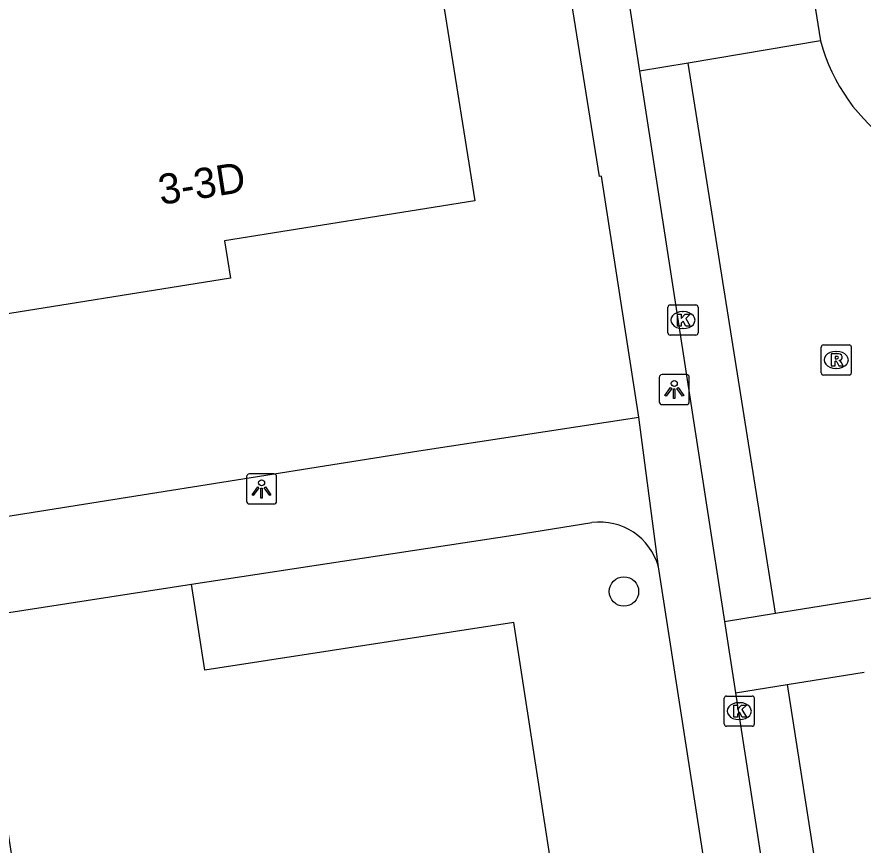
# Model space of a CAD drawing. Extents: x 160077 to 160945, y 386481 to 387498.
# Drawn here: x 160620.3 to 160648.36, y 387043.47 to 387070.92 of the extents above; entities that cross this region are included whole.
import ezdxf

# ---------------------------------------------------------------- set-up
doc = ezdxf.new("R2010")
doc.units = 0
for name, color, linetype in [('IMGEO_Boom', 7, 'Continuous'), ('IMGEO_Kolk', 7, 'Continuous'), ('IMGEO_Lichtpunt', 7, 'Continuous'), ('IMGEO_Pand', 7, 'Continuous'), ('IMGEO_Pand_nummerreeks', 7, 'Continuous'), ('IMGEO_Rijbaan_lokaal_gesloten', 7, 'Continuous'), ('IMGEO_Rijbaan_lokaal_open', 7, 'Continuous'), ('IMGEO_Rioolput', 7, 'Continuous'), ('IMGEO_Voetpad_open', 7, 'Continuous')]:
    doc.layers.add(name, color=color, linetype=linetype)

msp = doc.modelspace()

# ---------------------------------------------------------------- linework, layer by layer
at = {"layer": 'IMGEO_Boom'}
msp.add_circle((160640.433, 387051.878), 0.489, dxfattribs=at)
at = {"layer": 'IMGEO_Kolk'}
for p, q in [((160641.889, 387060.449), (160641.889, 387061.301)), ((160641.964, 387061.375), (160642.816, 387061.375)), ((160642.89, 387061.301), (160642.89, 387060.449)), ((160642.377, 387061.155), (160642.402, 387061.155)), ((160642.4, 387060.595), (160642.375, 387060.595)), ((160642.816, 387060.375), (160641.964, 387060.375)), ((160643.757, 387047.487), (160643.757, 387048.339)), ((160643.832, 387048.413), (160644.684, 387048.413)), ((160644.758, 387048.339), (160644.758, 387047.487)), ((160644.245, 387048.193), (160644.27, 387048.193)), ((160644.268, 387047.633), (160644.243, 387047.633)), ((160644.684, 387047.413), (160643.832, 387047.413))]:
    msp.add_line(p, q, dxfattribs=at)
for points in [[(160641.889, 387060.449), (160641.889, 387061.301)], [(160641.964, 387061.375), (160642.816, 387061.375)], [(160642.89, 387061.301), (160642.89, 387060.449)], [(160642.21, 387061.075), (160642.333, 387061.075), (160642.333, 387060.924), (160642.463, 387061.075), (160642.627, 387061.075), (160642.481, 387060.924), (160642.634, 387060.675), (160642.482, 387060.675), (160642.397, 387060.839), (160642.333, 387060.772), (160642.333, 387060.675), (160642.21, 387060.675), (160642.21, 387061.075)], [(160642.816, 387060.375), (160641.964, 387060.375)], [(160643.757, 387047.487), (160643.757, 387048.339)], [(160643.832, 387048.413), (160644.684, 387048.413)], [(160644.758, 387048.339), (160644.758, 387047.487)], [(160644.078, 387048.113), (160644.201, 387048.113), (160644.201, 387047.962), (160644.331, 387048.113), (160644.495, 387048.113), (160644.349, 387047.962), (160644.502, 387047.713), (160644.35, 387047.713), (160644.265, 387047.877), (160644.201, 387047.81), (160644.201, 387047.713), (160644.078, 387047.713), (160644.078, 387048.113)], [(160644.684, 387047.413), (160643.832, 387047.413)]]:
    msp.add_lwpolyline(points, dxfattribs=at)
for centre, start, end in [((160641.966, 387061.299), 91.552, 178.448), ((160641.966, 387061.299), 91.552, 178.448), ((160642.814, 387061.299), 1.552, 88.448), ((160642.814, 387061.299), 1.552, 88.448), ((160641.966, 387060.451), 181.552, 268.448), ((160641.966, 387060.451), 181.552, 268.448), ((160642.814, 387060.451), 271.552, 358.448), ((160642.814, 387060.451), 271.552, 358.448), ((160643.834, 387048.337), 91.552, 178.448), ((160643.834, 387048.337), 91.552, 178.448), ((160644.682, 387048.337), 1.552, 88.448), ((160644.682, 387048.337), 1.552, 88.448), ((160643.834, 387047.489), 181.552, 268.448), ((160643.834, 387047.489), 181.552, 268.448), ((160644.682, 387047.489), 271.552, 358.448), ((160644.682, 387047.489), 271.552, 358.448)]:
    msp.add_arc(centre, 0.0765, start, end, dxfattribs=at)
for centre, major_axis, ratio, start_param, end_param in [((160642.376, 387060.875), (-0.387, 0.002), 0.722429, 4.712389, 7.853982), ((160642.401, 387060.875), (-0.39, 0.002), 0.717154, 1.570796, 4.712389), ((160644.244, 387047.913), (-0.387, 0.002), 0.722429, 4.712389, 7.853982), ((160644.269, 387047.913), (-0.39, 0.002), 0.717154, 1.570796, 4.712389)]:
    msp.add_ellipse(centre, major_axis=major_axis, ratio=ratio, start_param=start_param, end_param=end_param, dxfattribs=at)
at = {"layer": 'IMGEO_Lichtpunt'}
for p, q in [((160642.506, 387059.071), (160641.698, 387059.071)), ((160642.506, 387059.071), (160641.698, 387059.071)), ((160641.604, 387058.976), (160641.604, 387058.169)), ((160641.604, 387058.976), (160641.604, 387058.169)), ((160642.6, 387058.169), (160642.6, 387058.976)), ((160642.6, 387058.169), (160642.6, 387058.976)), ((160641.698, 387058.075), (160642.506, 387058.075)), ((160641.698, 387058.075), (160642.506, 387058.075)), ((160627.917, 387055.683), (160627.917, 387054.876)), ((160627.917, 387055.683), (160627.917, 387054.876)), ((160628.819, 387055.778), (160628.011, 387055.778)), ((160628.819, 387055.778), (160628.011, 387055.778)), ((160628.913, 387054.876), (160628.913, 387055.683)), ((160628.913, 387054.876), (160628.913, 387055.683)), ((160628.011, 387054.782), (160628.819, 387054.782)), ((160628.011, 387054.782), (160628.819, 387054.782))]:
    msp.add_line(p, q, dxfattribs=at)
for points in [[(160641.978, 387058.64), (160642.017, 387058.612), (160641.829, 387058.35), (160641.791, 387058.377), (160641.978, 387058.64)], [(160642.08, 387058.592), (160642.127, 387058.592), (160642.127, 387058.27), (160642.08, 387058.27), (160642.08, 387058.592)], [(160642.19, 387058.612), (160642.228, 387058.639), (160642.415, 387058.377), (160642.376, 387058.349), (160642.19, 387058.612)], [(160628.291, 387055.347), (160628.33, 387055.319), (160628.142, 387055.057), (160628.104, 387055.084), (160628.291, 387055.347)], [(160628.503, 387055.319), (160628.541, 387055.346), (160628.728, 387055.084), (160628.689, 387055.056), (160628.503, 387055.319)], [(160628.393, 387055.299), (160628.44, 387055.299), (160628.44, 387054.977), (160628.393, 387054.977), (160628.393, 387055.299)]]:
    msp.add_lwpolyline(points, dxfattribs=at)
for centre in [(160642.103, 387058.774), (160628.416, 387055.481)]:
    msp.add_circle(centre, 0.0994, dxfattribs=at)
for centre, start, end in [((160641.698, 387058.976), 90, 180), ((160641.698, 387058.976), 90, 180), ((160642.506, 387058.976), 0, 90), ((160642.506, 387058.976), 0, 90), ((160641.698, 387058.169), 180, 270), ((160641.698, 387058.169), 180, 270), ((160642.506, 387058.169), 270, 0), ((160642.506, 387058.169), 270, 360), ((160628.011, 387055.683), 90, 180), ((160628.011, 387055.683), 90, 180), ((160628.819, 387055.683), 0, 90), ((160628.819, 387055.683), 0, 90), ((160628.011, 387054.876), 180, 270), ((160628.011, 387054.876), 180, 270), ((160628.819, 387054.876), 270, 0), ((160628.819, 387054.876), 270, 360)]:
    msp.add_arc(centre, 0.0946, start, end, dxfattribs=at)
at = {"layer": 'IMGEO_Pand'}
for points in [[(160616.903, 387075.41), (160617.786, 387075.551), (160617.162, 387079.459), (160632.758, 387081.951), (160635.493, 387064.83), (160627.187, 387063.503), (160627.385, 387062.263), (160618.676, 387060.871), (160617.303, 387069.458), (160618.699, 387069.681), (160617.898, 387074.694), (160617.039, 387074.557), (160616.903, 387075.41)], [(160618.448, 387050.94), (160626.091, 387052.122)], [(160618.448, 387050.94), (160618.493, 387050.651), (160618.933, 387050.719), (160619.697, 387045.778), (160621.731, 387032.627), (160621.399, 387032.576), (160621.445, 387032.278), (160625.718, 387032.939), (160626.194, 387029.858), (160634.759, 387031.183), (160639.7, 387031.947), (160636.777, 387050.85), (160626.533, 387049.266), (160626.091, 387052.122)]]:
    msp.add_lwpolyline(points, dxfattribs=at)
at = {"layer": 'IMGEO_Rijbaan_lokaal_gesloten'}
for points in [[(160646.502, 387072.498), (160646.58, 387072.5), (160646.954, 387070.133)], [(160640.583, 387071.508), (160640.952, 387069.126)], [(160646.954, 387070.133), (160642.566, 387069.393)], [(160642.566, 387069.393), (160640.952, 387069.126)], [(160645.455, 387051.16), (160642.566, 387069.393)], [(160640.952, 387069.126), (160643.772, 387050.886)], [(160645.455, 387051.16), (160649.664, 387051.833)], [(160643.772, 387050.886), (160645.455, 387051.16)], [(160643.772, 387050.886), (160644.138, 387048.521)], [(160645.848, 387048.796), (160648.402, 387049.206)], [(160644.138, 387048.521), (160645.848, 387048.796)], [(160645.848, 387048.796), (160669.948, 386894.233)], [(160644.138, 387048.521), (160646.46, 387033.502)]]:
    msp.add_lwpolyline(points, dxfattribs=at)
at = {"layer": 'IMGEO_Rijbaan_lokaal_open'}
msp.add_arc((160652.823, 387071.689), 6.072, 194.8461, 275.7939, dxfattribs=at)
at = {"layer": 'IMGEO_Rioolput'}
for p, q in [((160646.974, 387059.128), (160646.974, 387059.98)), ((160647.049, 387060.054), (160647.901, 387060.054)), ((160647.462, 387059.834), (160647.487, 387059.834)), ((160647.975, 387059.98), (160647.975, 387059.128)), ((160647.485, 387059.274), (160647.46, 387059.274)), ((160647.901, 387059.054), (160647.049, 387059.054))]:
    msp.add_line(p, q, dxfattribs=at)
for points in [[(160646.974, 387059.128), (160646.974, 387059.98)], [(160647.049, 387060.054), (160647.901, 387060.054)], [(160647.975, 387059.98), (160647.975, 387059.128)], [(160647.563, 387059.752), (160647.311, 387059.754), (160647.311, 387059.354)], [(160647.489, 387059.673), (160647.435, 387059.673), (160647.435, 387059.592)], [(160647.435, 387059.592), (160647.487, 387059.592)], [(160647.311, 387059.354), (160647.435, 387059.354), (160647.435, 387059.516), (160647.446, 387059.516)], [(160647.493, 387059.487), (160647.564, 387059.354), (160647.704, 387059.354), (160647.639, 387059.48)], [(160647.901, 387059.054), (160647.049, 387059.054)]]:
    msp.add_lwpolyline(points, dxfattribs=at)
for centre, radius, start, end in [((160647.051, 387059.978), 0.0765, 91.552, 178.448), ((160647.051, 387059.978), 0.0765, 91.552, 178.448), ((160647.899, 387059.978), 0.0765, 1.552, 88.448), ((160647.899, 387059.978), 0.0765, 1.552, 88.448), ((160647.471, 387059.781), 0.19, 274.7715, 282.9687), ((160647.495, 387059.577), 0.0964, 77.0061, 93.1865), ((160647.509, 387059.634), 0.0378, 276.6634, 79.6772), ((160647.562, 387059.642), 0.109, 350.3612, 89.416), ((160647.56, 387059.642), 0.112, 277.5842, 350.9817), ((160647.445, 387059.463), 0.0533, 26.0293, 88.6989), ((160647.544, 387059.427), 0.108, 29.5134, 73.7905), ((160647.051, 387059.13), 0.0765, 181.552, 268.448), ((160647.051, 387059.13), 0.0765, 181.552, 268.448), ((160647.899, 387059.13), 0.0765, 271.552, 358.448), ((160647.899, 387059.13), 0.0765, 271.552, 358.448)]:
    msp.add_arc(centre, radius, start, end, dxfattribs=at)
for centre, major_axis, ratio, start_param, end_param in [((160647.461, 387059.554), (-0.387, 0.002), 0.722429, 4.712389, 7.853982), ((160647.486, 387059.554), (-0.39, 0.002), 0.717154, 1.570796, 4.712389)]:
    msp.add_ellipse(centre, major_axis=major_axis, ratio=ratio, start_param=start_param, end_param=end_param, dxfattribs=at)
at = {"layer": 'IMGEO_Voetpad_open'}
for points in [[(160640.928, 387057.656), (160639.69, 387065.642), (160639.618, 387065.63), (160637.296, 387080.216), (160637.42, 387080.221), (160636.419, 387086.545)], [(160617.91, 387054.042), (160633.635, 387056.544), (160640.928, 387057.656)], [(160641.577, 387052.693), (160640.928, 387057.656)], [(160626.091, 387052.122), (160636.756, 387053.742), (160639.372, 387054.162)], [(160645.46, 387027.698), (160641.577, 387052.693)]]:
    msp.add_lwpolyline(points, dxfattribs=at)
msp.add_arc((160639.633, 387052.164), 2.015, 15.2204, 97.4354, dxfattribs=at)

# ---------------------------------------------------------------- texts
at = {"layer": 'IMGEO_Pand_nummerreeks'}
msp.add_text('3-3D', height=1, rotation=8.8808, dxfattribs=at).set_placement((160625.073, 387064.691))

doc.saveas('drawing.dxf')
